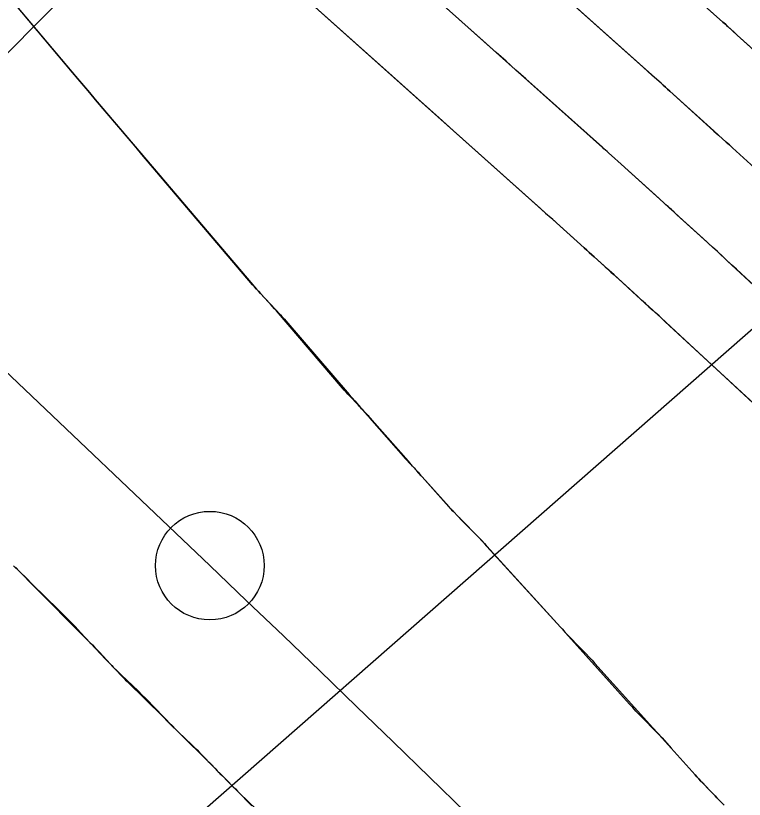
# Model space of a CAD drawing. Extents: x 954385 to 988206, y 1868364 to 1924553.
# Drawn here: x 955849.43 to 955882.97, y 1922926.39 to 1922962.47 of the extents above; entities that cross this region are included whole.
import ezdxf

# ---------------------------------------------------------------- set-up
doc = ezdxf.new("R2010")
doc.units = 0
for name, color, linetype in [('1', 7, 'Continuous'), ('Default', 7, 'Continuous'), ('Ex_Major Contours', 7, 'Continuous'), ('Ex_Minor Contours', 7, 'Continuous'), ('Prop_Horiz Alignment', 7, 'Continuous'), ('Slopes', 7, 'Continuous')]:
    doc.layers.add(name, color=color, linetype=linetype)

msp = doc.modelspace()

# ---------------------------------------------------------------- linework, layer by layer
at = {"layer": '1'}
for points in [[(955855.671, 1922985.7), (955881.986, 1922962.174), (955882.041, 1922962.124), (955882.097, 1922962.075), (955882.152, 1922962.025), (955882.207, 1922961.975), (955882.483, 1922961.726), (955882.649, 1922961.576), (955884.972, 1922959.476)], [(955852.454, 1922983.214), (955879.137, 1922959.358), (955879.238, 1922959.268), (955879.339, 1922959.177), (955879.44, 1922959.086), (955879.54, 1922958.995), (955881.573, 1922957.159), (955881.785, 1922956.967), (955882.14, 1922956.647), (955882.211, 1922956.583), (955882.281, 1922956.519), (955882.352, 1922956.455), (955882.423, 1922956.39), (955883.945, 1922955.003)], [(955885.834, 1922947.811), (955882.185, 1922951.189), (955881.96, 1922951.398), (955881.734, 1922951.606), (955881.507, 1922951.814), (955881.281, 1922952.021), (955880.019, 1922953.17), (955879.868, 1922953.308), (955879.615, 1922953.539), (955879.565, 1922953.585), (955879.514, 1922953.631), (955879.463, 1922953.677), (955879.413, 1922953.722), (955877.295, 1922955.635), (955877.153, 1922955.764), (955877.01, 1922955.893), (955876.724, 1922956.151), (955876.653, 1922956.215), (955876.581, 1922956.28), (955876.509, 1922956.344), (955876.438, 1922956.408), (955850.285, 1922979.791)], [(955884.015, 1922944.046), (955881.078, 1922946.765), (955880.866, 1922946.961), (955880.654, 1922947.157), (955880.442, 1922947.353), (955880.23, 1922947.549), (955879.137, 1922948.561), (955879.048, 1922948.644), (955878.959, 1922948.726), (955878.87, 1922948.807), (955878.781, 1922948.889), (955878.423, 1922949.215), (955878.244, 1922949.378), (955878.065, 1922949.541), (955876.974, 1922950.536), (955876.86, 1922950.639), (955876.746, 1922950.743), (955876.632, 1922950.846), (955876.518, 1922950.949), (955876.062, 1922951.361), (955875.948, 1922951.464), (955875.834, 1922951.567), (955875.719, 1922951.671), (955875.605, 1922951.774), (955874.159, 1922953.08), (955873.991, 1922953.231), (955873.823, 1922953.382), (955873.655, 1922953.533), (955873.486, 1922953.684), (955847.181, 1922977.203)], [(955843.381, 1922970.143), (955852.018, 1922959.89), (955852.287, 1922959.572), (955852.556, 1922959.253), (955852.825, 1922958.935), (955853.094, 1922958.618), (955860.343, 1922950.085), (955860.431, 1922949.983), (955860.521, 1922949.881), (955860.612, 1922949.78), (955860.704, 1922949.681), (955861.628, 1922948.691), (955861.689, 1922948.625), (955861.75, 1922948.559), (955861.809, 1922948.491), (955861.868, 1922948.423), (955864.782, 1922945.035), (955865.043, 1922944.733), (955865.304, 1922944.432), (955865.566, 1922944.131), (955865.829, 1922943.831), (955867.29, 1922942.168), (955867.349, 1922942.101), (955867.41, 1922942.035), (955867.471, 1922941.969), (955867.532, 1922941.904), (955867.78, 1922941.645), (955867.842, 1922941.58), (955867.903, 1922941.514), (955867.963, 1922941.448), (955868.023, 1922941.381), (955869.376, 1922939.855), (955869.426, 1922939.799), (955869.477, 1922939.744), (955869.528, 1922939.689), (955869.58, 1922939.635), (955869.788, 1922939.419), (955869.84, 1922939.365), (955869.892, 1922939.311), (955869.944, 1922939.258), (955869.997, 1922939.204), (955870.638, 1922938.552), (955870.762, 1922938.425), (955870.885, 1922938.297), (955871.006, 1922938.167), (955871.126, 1922938.037), (955874.515, 1922934.309), (955874.55, 1922934.271), (955874.584, 1922934.233), (955874.677, 1922934.13), (955874.688, 1922934.118), (955874.699, 1922934.107), (955874.744, 1922934.061), (955875.559, 1922933.224), (955875.696, 1922933.082), (955875.831, 1922932.938), (955875.965, 1922932.794), (955876.098, 1922932.648), (955878.765, 1922929.687), (955878.977, 1922929.452), (955879.188, 1922929.217), (955879.398, 1922928.982), (955879.609, 1922928.746), (955880.71, 1922927.514), (955880.791, 1922927.423), (955880.873, 1922927.334), (955880.957, 1922927.245), (955881.041, 1922927.157), (955881.384, 1922926.802), (955881.466, 1922926.717), (955881.549, 1922926.631), (955881.631, 1922926.546), (955881.713, 1922926.461), (955882.04, 1922926.12)], [(955849.424, 1922937.083), (955849.629, 1922936.867), (955849.837, 1922936.653), (955850.046, 1922936.441), (955852.854, 1922933.607), (955852.963, 1922933.496), (955853.072, 1922933.384), (955853.179, 1922933.272), (955853.286, 1922933.158), (955853.8, 1922932.61), (955853.862, 1922932.544), (955853.925, 1922932.477), (955853.988, 1922932.411), (955854.051, 1922932.344), (955854.304, 1922932.08), (955854.368, 1922932.014), (955854.432, 1922931.948), (955854.496, 1922931.883), (955854.561, 1922931.818), (955856.217, 1922930.183), (955856.429, 1922929.973), (955856.642, 1922929.763), (955856.855, 1922929.553), (955857.069, 1922929.344), (955858.254, 1922928.18), (955858.301, 1922928.133), (955858.348, 1922928.087), (955858.394, 1922928.04), (955858.44, 1922927.992), (955858.623, 1922927.802), (955858.669, 1922927.755), (955858.715, 1922927.707), (955858.761, 1922927.66), (955858.808, 1922927.613), (955859.336, 1922927.076), (955859.44, 1922926.971), (955859.545, 1922926.867), (955859.65, 1922926.764), (955859.756, 1922926.661), (955863.526, 1922923.039)]]:
    msp.add_lwpolyline(points, dxfattribs=at)
at = {"layer": 'Default'}
msp.add_line((955858.372, 1922937.149), (955453.201, 1923322.797), dxfattribs=at)
msp.add_arc((955068.332, 1922107.114), 1145.916, 31.460692, 46.414195, dxfattribs=at)
at = {"layer": 'Ex_Major Contours'}
for points in [[(955886.831, 1922946.886), (955882.824, 1922950.598), (955882.606, 1922950.8), (955882.388, 1922951.002), (955881.832, 1922951.517), (955881.783, 1922951.562), (955881.735, 1922951.606), (955881.686, 1922951.651), (955881.637, 1922951.696), (955881.344, 1922951.962), (955881.247, 1922952.051), (955879.971, 1922953.213), (955879.742, 1922953.422), (955879.513, 1922953.63), (955879.283, 1922953.838), (955879.054, 1922954.046), (955877.295, 1922955.636), (955877.152, 1922955.765), (955877.01, 1922955.894), (955876.724, 1922956.152), (955876.653, 1922956.216), (955876.581, 1922956.28), (955876.51, 1922956.345), (955876.438, 1922956.409), (955872.915, 1922959.558), (955872.459, 1922959.966), (955872.003, 1922960.374), (955871.547, 1922960.781), (955871.091, 1922961.189), (955866.891, 1922964.944)], [(955849.339, 1922937.145), (955849.626, 1922936.864), (955849.913, 1922936.582), (955850.2, 1922936.3), (955851.399, 1922935.121), (955851.658, 1922934.863), (955851.915, 1922934.603), (955852.169, 1922934.34), (955852.421, 1922934.074), (955853.571, 1922932.849), (955853.748, 1922932.663), (955853.928, 1922932.479), (955854.11, 1922932.298), (955854.294, 1922932.119), (955855.086, 1922931.363), (955855.246, 1922931.208), (955855.405, 1922931.051), (955855.562, 1922930.892), (955855.717, 1922930.732), (955856.369, 1922930.049), (955856.506, 1922929.906), (955856.645, 1922929.766), (955856.786, 1922929.626), (955856.928, 1922929.489), (955857.542, 1922928.898), (955857.662, 1922928.782), (955857.781, 1922928.664), (955857.899, 1922928.546), (955858.015, 1922928.426), (955858.48, 1922927.944), (955858.596, 1922927.824), (955858.712, 1922927.704), (955858.829, 1922927.585), (955858.946, 1922927.465), (955860.303, 1922926.086)]]:
    msp.add_lwpolyline(points, dxfattribs=at)
at = {"layer": 'Ex_Minor Contours'}
for points in [[(955884.973, 1922959.478), (955882.649, 1922961.578), (955882.429, 1922961.777), (955882.208, 1922961.977), (955882.153, 1922962.027), (955882.098, 1922962.076), (955882.043, 1922962.126), (955881.987, 1922962.175), (955878.504, 1922965.286)], [(955882.039, 1922926.118), (955881.711, 1922926.459), (955881.629, 1922926.544), (955881.547, 1922926.629), (955881.465, 1922926.714), (955881.383, 1922926.8), (955881.039, 1922927.155), (955880.954, 1922927.243), (955880.871, 1922927.332), (955880.788, 1922927.422), (955880.707, 1922927.512), (955879.473, 1922928.893), (955879.328, 1922929.053), (955879.182, 1922929.212), (955879.034, 1922929.369), (955878.884, 1922929.524), (955878.282, 1922930.144), (955878.132, 1922930.299), (955877.984, 1922930.456), (955877.837, 1922930.615), (955877.692, 1922930.775), (955874.744, 1922934.062), (955874.739, 1922934.068), (955874.734, 1922934.074), (955874.728, 1922934.079), (955874.722, 1922934.085), (955874.699, 1922934.107), (955874.688, 1922934.119), (955874.677, 1922934.13), (955874.549, 1922934.271), (955874.515, 1922934.309), (955871.126, 1922938.041), (955871.007, 1922938.172), (955870.886, 1922938.301), (955870.763, 1922938.429), (955870.64, 1922938.556), (955869.999, 1922939.207), (955869.947, 1922939.26), (955869.894, 1922939.314), (955869.842, 1922939.368), (955869.79, 1922939.421), (955869.583, 1922939.637), (955869.531, 1922939.691), (955869.48, 1922939.746), (955869.429, 1922939.801), (955869.379, 1922939.856), (955868.296, 1922941.07), (955868.099, 1922941.291), (955867.902, 1922941.513), (955867.706, 1922941.735), (955867.51, 1922941.957), (955865.847, 1922943.849), (955865.794, 1922943.909), (955865.741, 1922943.968), (955865.687, 1922944.026), (955865.632, 1922944.084), (955865.412, 1922944.315), (955865.357, 1922944.373), (955865.302, 1922944.43), (955865.248, 1922944.488), (955865.193, 1922944.546), (955864.804, 1922944.961), (955864.722, 1922945.049), (955864.641, 1922945.139), (955864.56, 1922945.23), (955864.481, 1922945.322), (955861.433, 1922948.876), (955861.344, 1922948.979), (955861.254, 1922949.081), (955861.163, 1922949.182), (955861.071, 1922949.282), (955860.7, 1922949.679), (955860.608, 1922949.779), (955860.517, 1922949.88), (955860.427, 1922949.982), (955860.338, 1922950.085), (955855.248, 1922956.086), (955854.981, 1922956.4), (955854.714, 1922956.714), (955854.448, 1922957.028), (955854.181, 1922957.343), (955853.114, 1922958.6), (955852.848, 1922958.914), (955852.582, 1922959.229), (955852.316, 1922959.544), (955852.05, 1922959.859), (955848.41, 1922964.183)], [(955862.215, 1922963.762), (955866.755, 1922959.702), (955867.502, 1922959.034), (955868.92, 1922957.767), (955869.245, 1922957.476), (955869.571, 1922957.185), (955873.319, 1922953.834), (955873.571, 1922953.609), (955873.823, 1922953.383), (955874.075, 1922953.156), (955874.326, 1922952.929), (955875.605, 1922951.774), (955875.719, 1922951.67), (955875.833, 1922951.567), (955875.947, 1922951.464), (955876.061, 1922951.361), (955876.568, 1922950.903), (955876.657, 1922950.823), (955876.745, 1922950.742), (955876.834, 1922950.662), (955876.922, 1922950.581), (955877.365, 1922950.178), (955877.63, 1922949.937), (955878.583, 1922949.069), (955878.771, 1922948.897), (955878.959, 1922948.725), (955879.146, 1922948.552), (955879.334, 1922948.38), (955881.888, 1922946.014), (955882.104, 1922945.814), (955882.32, 1922945.614), (955882.536, 1922945.414), (955882.752, 1922945.214), (955884.014, 1922944.045)], [(955883.945, 1922955.003), (955882.423, 1922956.391), (955882.353, 1922956.455), (955882.282, 1922956.519), (955882.211, 1922956.584), (955882.14, 1922956.648), (955881.786, 1922956.968), (955881.573, 1922957.161), (955879.542, 1922958.997), (955879.441, 1922959.088), (955879.34, 1922959.179), (955879.239, 1922959.269), (955879.138, 1922959.36), (955878.732, 1922959.722), (955878.529, 1922959.903), (955878.327, 1922960.084), (955875.041, 1922963.019)]]:
    msp.add_lwpolyline(points, dxfattribs=at)
at = {"layer": 'Prop_Horiz Alignment'}
msp.add_circle((955858.372, 1922937.149), 2.5, dxfattribs=at)
at = {"layer": 'Slopes'}
for points in [[(955857.131, 1922968.928), (955731.708, 1922842.022), (955733.227, 1922847.827), (955731.708, 1922842.022), (955737.494, 1922843.609)], [(955907.131, 1922968.928), (955850.387, 1922919.125), (955852.313, 1922924.808), (955850.387, 1922919.125), (955856.271, 1922920.298)]]:
    msp.add_lwpolyline(points, dxfattribs=at)

doc.saveas('drawing.dxf')
